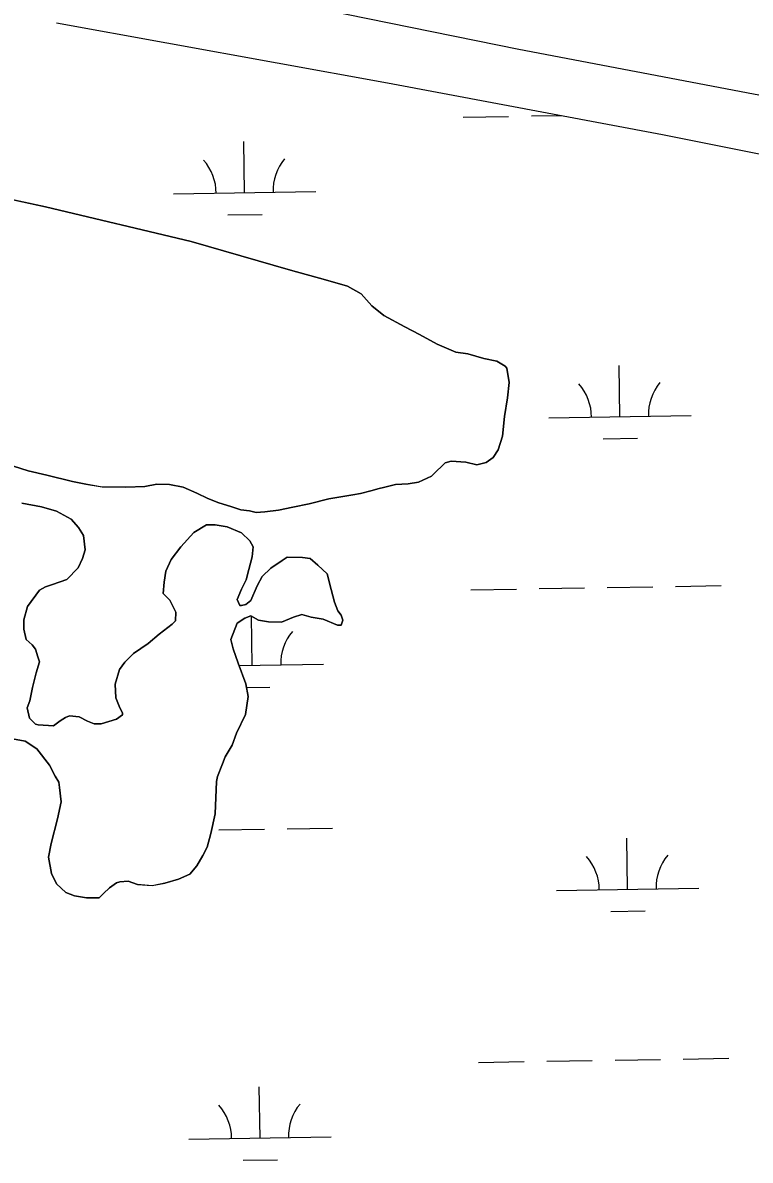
# Model space of a CAD drawing. Extents: x 3855477 to 3893699, y 299188 to 325115.
# Drawn here: x 3860990 to 3861502, y 308377 to 309177 of the extents above; entities that cross this region are included whole.
import ezdxf

# ---------------------------------------------------------------- set-up
doc = ezdxf.new("R2010")
doc.units = 0
for name, color, linetype in [('V-LEVE-TOET', 7, 'Continuous'), ('V-TOPO-SHOR', 7, 'Continuous'), ('V-WETL-SWMP', 7, 'Continuous')]:
    doc.layers.add(name, color=color, linetype=linetype)

msp = doc.modelspace()

# ---------------------------------------------------------------- linework, layer by layer
at = {"layer": 'V-LEVE-TOET'}
msp.add_lwpolyline([(3862736.55, 308882.52), (3862550.47, 308919.28), (3862333.56, 308961.72), (3862129.41, 309002.41), (3861859.35, 309057.71), (3861587.15, 309111.43), (3861339.38, 309158.48), (3861095.9, 309208.15), (3860863.06, 309255.57), (3860637.14, 309303.43), (3860364.43, 309359.3), (3860118.79, 309405.79), (3859882.7, 309449.51), (3859782.8, 309473.57), (3859760.52, 309482.35), (3859736.69, 309495.41), (3859679.73, 309546.67), (3859655.03, 309571.34)], dxfattribs=at)
at = {"layer": 'V-TOPO-SHOR'}
for points in [[(3860950.29, 309059.89), (3861006.55, 309047.85), (3861108.86, 309023.28), (3861178.82, 309003.29), (3861203.34, 308996.41), (3861218.89, 308992.03), (3861228.43, 308986.52), (3861236.13, 308978.04), (3861244.45, 308971.34), (3861259.36, 308963.37), (3861269.49, 308957.86), (3861282.02, 308951.12), (3861295.15, 308945.57), (3861303.54, 308944.27), (3861314.9, 308941.14), (3861323.88, 308939.24), (3861329.83, 308935.57), (3861331.02, 308934.36), (3861332.7, 308924.14), (3861331.38, 308913.36), (3861329.43, 308900.18), (3861328.07, 308886.4), (3861324.96, 308876.84), (3861321.3, 308871.48), (3861316.46, 308867.93), (3861309.84, 308866.21), (3861302.07, 308868.1), (3861291.88, 308868.81), (3861287.66, 308867.66), (3861285.24, 308865.29), (3861281.6, 308861.73), (3861277.96, 308858.17), (3861268.91, 308854.08), (3861261.7, 308852.96), (3861252.69, 308852.46), (3861244.27, 308850.16), (3861241.26, 308849.59), (3861235.24, 308847.86), (3861228.02, 308846.14), (3861222.61, 308845.01), (3861205.78, 308842.2), (3861191.94, 308838.76), (3861180.52, 308836.49), (3861170.29, 308834.2), (3861160.68, 308833.11), (3861154.68, 308832.58), (3861149.89, 308833.84), (3861143.9, 308834.51), (3861136.73, 308836.99), (3861128.36, 308839.48), (3861120.6, 308842.57), (3861112.84, 308846.26), (3861103.29, 308850.57), (3861093.71, 308852.48), (3861084.71, 308852.58), (3861076.29, 308850.87), (3861063.09, 308850.42), (3861046.3, 308850.61), (3861034.92, 308852.55), (3861025.34, 308854.46), (3861007.39, 308858.86), (3860994.23, 308862.01), (3860978.69, 308866.99)], [(3860989.77, 308839.26), (3861003.54, 308836.71), (3861014.3, 308833.58), (3861024.44, 308828.07), (3861029.77, 308822.01), (3861033.31, 308816.57), (3861034.39, 308806.36), (3861032.52, 308800.38), (3861029.45, 308793.82), (3861021.56, 308785.51), (3861011.32, 308782.02), (3861006.5, 308780.28), (3861002.27, 308777.93), (3860993.74, 308766.62), (3860991.23, 308757.05), (3860991.16, 308750.46), (3860992.88, 308743.24), (3860997.04, 308739.59), (3860999.4, 308736.56), (3861001.14, 308731.15), (3861002.3, 308727.53), (3860999.81, 308719.76), (3860997.29, 308709.59), (3860995.38, 308700.01), (3860993.53, 308695.23), (3860995.25, 308688.02), (3860999.4, 308683.77), (3861001.19, 308683.15), (3861011.98, 308682.43), (3861016.82, 308685.97), (3861020.45, 308688.33), (3861023.46, 308689.49), (3861030.05, 308688.82), (3861036.02, 308685.75), (3861040.79, 308683.9), (3861045.59, 308683.84), (3861056.43, 308687.32), (3861060.67, 308690.27), (3861060.68, 308691.47), (3861058.33, 308696.3), (3861056, 308702.32), (3861055.51, 308711.93), (3861058.63, 308722.09), (3861062.29, 308727.45), (3861068.35, 308733.38), (3861078.63, 308740.46), (3861086.51, 308746.97), (3861095.59, 308754.06), (3861098.01, 308756.44), (3861098.08, 308762.43), (3861093.98, 308770.88), (3861089.24, 308775.73), (3861089.93, 308783.53), (3861091.21, 308791.31)], [(3861091.21, 308791.31), (3861094.91, 308799.67), (3861101.61, 308808.59), (3861110.72, 308818.68), (3861119.78, 308823.98), (3861125.78, 308823.91), (3861134.17, 308822.62), (3861144.31, 308818.3), (3861150.25, 308812.84), (3861152.6, 308808.61), (3861151.92, 308801.42), (3861149.42, 308792.45), (3861147.54, 308785.27), (3861144.46, 308778.71), (3861141.38, 308771.54), (3861143.14, 308767.32), (3861144.33, 308767.31), (3861147.34, 308767.87), (3861150.97, 308770.83), (3861155.29, 308780.98), (3861158.96, 308787.54), (3861165.03, 308793.47), (3861172.89, 308798.78), (3861176.52, 308801.14), (3861187.31, 308801.01), (3861192.71, 308800.35), (3861198.05, 308795.49), (3861204.58, 308789.42), (3861207.46, 308778.59), (3861209.75, 308769.56), (3861212.08, 308763.53), (3861214.45, 308760.51), (3861215.61, 308756.89), (3861214.37, 308753.31), (3861211.97, 308753.34), (3861201.82, 308757.65), (3861193.43, 308758.95), (3861186.86, 308760.82), (3861180.83, 308759.09), (3861172.4, 308755.59), (3861163.4, 308755.69), (3861156.21, 308756.97), (3861150.85, 308760.03), (3861146.63, 308758.28), (3861141.19, 308754.74), (3861136.86, 308743.39), (3861138.59, 308736.78), (3861142.07, 308726.54), (3861147.3, 308712.08), (3861149, 308703.06), (3861147.06, 308690.48), (3861140.91, 308677.36), (3861137.81, 308668.99), (3861132.92, 308660.65), (3861131.06, 308655.87), (3861127.36, 308646.91), (3861126.72, 308643.32), (3861125.86, 308620.54), (3861122.71, 308606.77), (3861120.2, 308597.2), (3861117.13, 308591.24), (3861112.85, 308584.09), (3861107.98, 308578.14), (3861100.14, 308574.63), (3861090.51, 308571.74), (3861081.49, 308570.04), (3861071.3, 308570.76), (3861064.73, 308573.24), (3861058.72, 308572.71), (3861056.32, 308572.13), (3861051.48, 308568.59), (3861047.23, 308564.44), (3861044.2, 308561.47), (3861035.2, 308561.58), (3861026.82, 308562.87), (3861020.84, 308565.34), (3861014.31, 308571.41), (3861010.8, 308578.65), (3861008.53, 308590.08), (3861010.44, 308599.65), (3861014.83, 308617), (3861017.37, 308628.97), (3861016.29, 308639.18), (3861015.73, 308642.79), (3861013.38, 308647.02), (3861009.27, 308654.86), (3861000.4, 308666.36), (3860992.06, 308671.85), (3860980.69, 308673.79)]]:
    msp.add_lwpolyline(points, dxfattribs=at)
at = {"layer": 'V-WETL-SWMP'}
for p, q in [((3861014.15, 309177.34), (3861247.04, 309135.09)), ((3861247.04, 309135.09), (3861440.4, 309098.69)), ((3861300.29, 309110.94), (3861332.28, 309111.46)), ((3861348.28, 309111.72), (3861369.35, 309112.07)), ((3861440.4, 309098.69), (3861624.16, 309061.8)), ((3861146.54, 309057.69), (3861145.95, 309093.68)), ((3861006.55, 309047.85), (3860950.29, 309059.89)), ((3861096.55, 309056.87), (3861196.53, 309058.5)), ((3861108.86, 309023.28), (3861006.55, 309047.85)), ((3861134.79, 309042.06), (3861158.79, 309042.45)), ((3861178.82, 309003.29), (3861108.86, 309023.28)), ((3861203.34, 308996.41), (3861178.82, 309003.29)), ((3861218.89, 308992.03), (3861203.34, 308996.41)), ((3861228.43, 308986.52), (3861218.89, 308992.03)), ((3861236.13, 308978.04), (3861228.43, 308986.52)), ((3861244.45, 308971.34), (3861236.13, 308978.04)), ((3861259.36, 308963.37), (3861244.45, 308971.34)), ((3861269.49, 308957.86), (3861259.36, 308963.37)), ((3861282.02, 308951.12), (3861269.49, 308957.86)), ((3861295.15, 308945.57), (3861282.02, 308951.12)), ((3861303.54, 308944.27), (3861295.15, 308945.57)), ((3861314.9, 308941.14), (3861303.54, 308944.27)), ((3861323.88, 308939.24), (3861314.9, 308941.14)), ((3861329.83, 308935.57), (3861323.88, 308939.24)), ((3861331.02, 308934.36), (3861329.83, 308935.57)), ((3861332.7, 308924.14), (3861331.02, 308934.36)), ((3861410.58, 308900.11), (3861409.99, 308936.1)), ((3861331.38, 308913.36), (3861332.7, 308924.14)), ((3861329.43, 308900.18), (3861331.38, 308913.36)), ((3861328.07, 308886.4), (3861329.43, 308900.18)), ((3861360.59, 308899.29), (3861460.57, 308900.92)), ((3861324.96, 308876.84), (3861328.07, 308886.4)), ((3861398.83, 308884.48), (3861422.83, 308884.87)), ((3861321.3, 308871.48), (3861324.96, 308876.84)), ((3860978.69, 308866.99), (3860994.23, 308862.01)), ((3861281.6, 308861.73), (3861285.24, 308865.29)), ((3861285.24, 308865.29), (3861287.66, 308867.66)), ((3861287.66, 308867.66), (3861291.88, 308868.81)), ((3861291.88, 308868.81), (3861302.07, 308868.1)), ((3861302.07, 308868.1), (3861309.84, 308866.21)), ((3861309.84, 308866.21), (3861316.46, 308867.93)), ((3861316.46, 308867.93), (3861321.3, 308871.48)), ((3860994.23, 308862.01), (3861007.39, 308858.86)), ((3861007.39, 308858.86), (3861025.34, 308854.46)), ((3861268.91, 308854.08), (3861277.96, 308858.17)), ((3861277.96, 308858.17), (3861281.6, 308861.73)), ((3861025.34, 308854.46), (3861034.92, 308852.55)), ((3861034.92, 308852.55), (3861046.3, 308850.62)), ((3861046.3, 308850.62), (3861063.09, 308850.42)), ((3861063.09, 308850.42), (3861076.29, 308850.87)), ((3861076.29, 308850.87), (3861084.71, 308852.58)), ((3861084.71, 308852.58), (3861093.71, 308852.48)), ((3861093.71, 308852.48), (3861103.29, 308850.57)), ((3861103.29, 308850.57), (3861112.84, 308846.26)), ((3861235.24, 308847.86), (3861241.26, 308849.59)), ((3861241.26, 308849.59), (3861244.27, 308850.16)), ((3861244.27, 308850.16), (3861252.69, 308852.46)), ((3861252.69, 308852.46), (3861261.7, 308852.96)), ((3861261.7, 308852.96), (3861268.91, 308854.08)), ((3861112.84, 308846.26), (3861120.6, 308842.57)), ((3861120.6, 308842.57), (3861128.36, 308839.48)), ((3861191.94, 308838.76), (3861205.78, 308842.2)), ((3861205.78, 308842.2), (3861222.61, 308845.01)), ((3861222.61, 308845.01), (3861228.02, 308846.14)), ((3861228.02, 308846.14), (3861235.24, 308847.86)), ((3861003.54, 308836.71), (3860989.77, 308839.26)), ((3861014.31, 308833.58), (3861003.54, 308836.71)), ((3861024.44, 308828.07), (3861014.31, 308833.58)), ((3861128.36, 308839.48), (3861136.73, 308836.99)), ((3861136.73, 308836.99), (3861143.9, 308834.51)), ((3861143.9, 308834.51), (3861149.89, 308833.84)), ((3861149.89, 308833.84), (3861154.68, 308832.58)), ((3861154.68, 308832.58), (3861160.68, 308833.11)), ((3861160.68, 308833.11), (3861170.29, 308834.2)), ((3861170.29, 308834.2), (3861180.52, 308836.49)), ((3861180.52, 308836.49), (3861191.94, 308838.76)), ((3861029.77, 308822.01), (3861024.44, 308828.07)), ((3861033.31, 308816.57), (3861029.77, 308822.01)), ((3861110.72, 308818.68), (3861101.61, 308808.59)), ((3861119.78, 308823.98), (3861110.72, 308818.68)), ((3861125.78, 308823.91), (3861119.78, 308823.98)), ((3861134.17, 308822.62), (3861125.78, 308823.91)), ((3861144.32, 308818.3), (3861134.17, 308822.62)), ((3861150.25, 308812.84), (3861144.32, 308818.3)), ((3861034.39, 308806.36), (3861033.31, 308816.57)), ((3861152.6, 308808.61), (3861150.25, 308812.84)), ((3861032.52, 308800.38), (3861034.39, 308806.36)), ((3861101.61, 308808.59), (3861094.91, 308799.67)), ((3861149.42, 308792.45), (3861151.92, 308801.42)), ((3861151.92, 308801.42), (3861152.6, 308808.61)), ((3861176.52, 308801.14), (3861172.89, 308798.78)), ((3861187.31, 308801.01), (3861176.52, 308801.14)), ((3861192.71, 308800.35), (3861187.31, 308801.01)), ((3861021.56, 308785.51), (3861029.45, 308793.82)), ((3861029.45, 308793.82), (3861032.52, 308800.38)), ((3861094.91, 308799.67), (3861091.21, 308791.31)), ((3861165.03, 308793.47), (3861158.96, 308787.54)), ((3861172.89, 308798.78), (3861165.03, 308793.47)), ((3861198.05, 308795.49), (3861192.71, 308800.35)), ((3861204.58, 308789.42), (3861198.05, 308795.49)), ((3861011.32, 308782.02), (3861021.56, 308785.51)), ((3861091.21, 308791.31), (3861089.93, 308783.53)), ((3861144.46, 308778.71), (3861147.54, 308785.27)), ((3861147.54, 308785.27), (3861149.42, 308792.45)), ((3861158.96, 308787.54), (3861155.29, 308780.98)), ((3861207.46, 308778.59), (3861204.58, 308789.42)), ((3860993.74, 308766.62), (3861002.27, 308777.93)), ((3861002.27, 308777.93), (3861006.5, 308780.28)), ((3861006.5, 308780.28), (3861011.32, 308782.02)), ((3861089.93, 308783.53), (3861089.24, 308775.74)), ((3861141.38, 308771.54), (3861144.46, 308778.71)), ((3861155.29, 308780.98), (3861150.97, 308770.83)), ((3861209.75, 308769.56), (3861207.46, 308778.59)), ((3861305.7, 308778.31), (3861337.7, 308778.83)), ((3861353.7, 308779.09), (3861385.69, 308779.61)), ((3861401.69, 308779.87), (3861433.69, 308780.4)), ((3861449.69, 308780.66), (3861481.68, 308781.18)), ((3861089.24, 308775.74), (3861093.98, 308770.88)), ((3861093.98, 308770.88), (3861098.08, 308762.44)), ((3861143.14, 308767.32), (3861141.38, 308771.54)), ((3861150.97, 308770.83), (3861147.34, 308767.87)), ((3861212.08, 308763.54), (3861209.75, 308769.56)), ((3860991.23, 308757.06), (3860993.74, 308766.62)), ((3861098.08, 308762.44), (3861098.02, 308756.44)), ((3861144.33, 308767.31), (3861143.14, 308767.32)), ((3861147.34, 308767.87), (3861144.33, 308767.31)), ((3861214.45, 308760.51), (3861212.08, 308763.54)), ((3860991.16, 308750.46), (3860991.23, 308757.06)), ((3861095.59, 308754.07), (3861086.51, 308746.97)), ((3861098.02, 308756.44), (3861095.59, 308754.07)), ((3861136.86, 308743.4), (3861141.19, 308754.75)), ((3861141.19, 308754.75), (3861146.63, 308758.28)), ((3861146.63, 308758.28), (3861150.85, 308760.03)), ((3861150.85, 308760.03), (3861156.22, 308756.97)), ((3861151.96, 308725.06), (3861151.39, 308759.72)), ((3861156.22, 308756.97), (3861163.4, 308755.69)), ((3861163.4, 308755.69), (3861172.4, 308755.59)), ((3861172.4, 308755.59), (3861180.84, 308759.09)), ((3861180.84, 308759.09), (3861186.86, 308760.82)), ((3861186.86, 308760.82), (3861193.43, 308758.95)), ((3861193.43, 308758.95), (3861201.82, 308757.65)), ((3861201.82, 308757.65), (3861211.97, 308753.34)), ((3861211.97, 308753.34), (3861214.37, 308753.31)), ((3861214.37, 308753.31), (3861215.61, 308756.9)), ((3861215.61, 308756.9), (3861214.45, 308760.51)), ((3860992.88, 308743.24), (3860991.16, 308750.46)), ((3861086.51, 308746.97), (3861078.64, 308740.46)), ((3860997.04, 308739.59), (3860992.88, 308743.24)), ((3860999.4, 308736.56), (3860997.04, 308739.59)), ((3861078.64, 308740.46), (3861068.36, 308733.38)), ((3861138.59, 308736.78), (3861136.86, 308743.4)), ((3861001.14, 308731.15), (3860999.4, 308736.56)), ((3861002.3, 308727.53), (3861001.14, 308731.15)), ((3861068.36, 308733.38), (3861062.29, 308727.45)), ((3861142.07, 308726.54), (3861138.59, 308736.78)), ((3860999.81, 308719.76), (3861002.3, 308727.53)), ((3861058.63, 308722.09), (3861055.51, 308711.93)), ((3861062.29, 308727.45), (3861058.63, 308722.09)), ((3861147.3, 308712.08), (3861142.07, 308726.54)), ((3861142.66, 308724.91), (3861201.95, 308725.87)), ((3860997.29, 308709.59), (3860999.81, 308719.76)), ((3860995.38, 308700.01), (3860997.29, 308709.59)), ((3861055.51, 308711.93), (3861056, 308702.32)), ((3861149, 308703.06), (3861147.3, 308712.08)), ((3861147.78, 308709.56), (3861164.21, 308709.82)), ((3860993.53, 308695.24), (3860995.38, 308700.01)), ((3861056, 308702.32), (3861058.33, 308696.3)), ((3861147.06, 308690.49), (3861149, 308703.06)), ((3860995.25, 308688.02), (3860993.53, 308695.24)), ((3861023.46, 308689.49), (3861020.45, 308688.33)), ((3861030.05, 308688.82), (3861023.46, 308689.49)), ((3861060.67, 308690.27), (3861056.43, 308687.32)), ((3861058.33, 308696.3), (3861060.68, 308691.47)), ((3861060.68, 308691.47), (3861060.67, 308690.27)), ((3861140.91, 308677.36), (3861147.06, 308690.49)), ((3860999.4, 308683.77), (3860995.25, 308688.02)), ((3861001.19, 308683.15), (3860999.4, 308683.77)), ((3861011.98, 308682.43), (3861001.19, 308683.15)), ((3861016.82, 308685.97), (3861011.98, 308682.43)), ((3861020.45, 308688.33), (3861016.82, 308685.97)), ((3861036.02, 308685.75), (3861030.05, 308688.82)), ((3861040.79, 308683.9), (3861036.02, 308685.75)), ((3861045.59, 308683.84), (3861040.79, 308683.9)), ((3861056.43, 308687.32), (3861045.59, 308683.84)), ((3860980.69, 308673.79), (3860992.06, 308671.85)), ((3861137.81, 308668.99), (3861140.91, 308677.36)), ((3860992.06, 308671.85), (3861000.4, 308666.36)), ((3861000.4, 308666.36), (3861009.27, 308654.86)), ((3861132.92, 308660.65), (3861137.81, 308668.99)), ((3861131.06, 308655.87), (3861132.92, 308660.65)), ((3861009.27, 308654.86), (3861013.38, 308647.02)), ((3861127.36, 308646.91), (3861131.06, 308655.87)), ((3861013.38, 308647.02), (3861015.73, 308642.79)), ((3861015.73, 308642.79), (3861016.29, 308639.18)), ((3861125.86, 308620.54), (3861126.72, 308643.32)), ((3861126.72, 308643.32), (3861127.36, 308646.91)), ((3861016.29, 308639.18), (3861017.37, 308628.97)), ((3861017.37, 308628.97), (3861014.83, 308617)), ((3861014.83, 308617), (3861010.44, 308599.65)), ((3861122.71, 308606.77), (3861125.86, 308620.54)), ((3861128.44, 308609.23), (3861160.43, 308609.75)), ((3861176.43, 308610.01), (3861208.42, 308610.53)), ((3861120.2, 308597.2), (3861122.71, 308606.77)), ((3861416, 308567.48), (3861415.41, 308603.47)), ((3861010.44, 308599.65), (3861008.53, 308590.08)), ((3861117.13, 308591.24), (3861120.2, 308597.2)), ((3861008.53, 308590.08), (3861010.8, 308578.65)), ((3861112.85, 308584.09), (3861117.13, 308591.24)), ((3861010.8, 308578.65), (3861014.31, 308571.41)), ((3861100.14, 308574.63), (3861107.98, 308578.14)), ((3861107.98, 308578.14), (3861112.85, 308584.09)), ((3861014.31, 308571.41), (3861020.84, 308565.34)), ((3861051.48, 308568.59), (3861056.32, 308572.13)), ((3861056.32, 308572.13), (3861058.72, 308572.71)), ((3861058.72, 308572.71), (3861064.73, 308573.24)), ((3861064.73, 308573.24), (3861071.3, 308570.76)), ((3861071.3, 308570.76), (3861081.49, 308570.05)), ((3861081.49, 308570.05), (3861090.51, 308571.74)), ((3861090.51, 308571.74), (3861100.14, 308574.63)), ((3861020.84, 308565.34), (3861026.82, 308562.87)), ((3861026.82, 308562.87), (3861035.2, 308561.58)), ((3861035.2, 308561.58), (3861044.2, 308561.47)), ((3861044.2, 308561.47), (3861047.23, 308564.44)), ((3861047.23, 308564.44), (3861051.48, 308568.59)), ((3861366, 308566.66), (3861465.99, 308568.29)), ((3861404.25, 308551.85), (3861428.25, 308552.24)), ((3861311.12, 308445.68), (3861343.12, 308446.2)), ((3861359.12, 308446.46), (3861391.11, 308446.98)), ((3861407.11, 308447.24), (3861439.11, 308447.77)), ((3861455.1, 308448.03), (3861487.1, 308448.55)), ((3861157.38, 308392.43), (3861156.79, 308428.42)), ((3861107.39, 308391.61), (3861207.37, 308393.24)), ((3861145.63, 308376.8), (3861169.63, 308377.19))]:
    msp.add_line(p, q, dxfattribs=at)
for centre, start, end in [((3861201.77, 309059.06), 140.16154, 181.7052), ((3861091.3, 309057.26), 0.16154, 41.7052), ((3861355.34, 308899.68), 0.16154, 41.7052), ((3861465.81, 308901.48), 140.16154, 181.7052), ((3861207.19, 308726.43), 140.16154, 181.7052), ((3861360.75, 308567.05), 0.16154, 41.7052), ((3861471.23, 308568.85), 140.16154, 181.7052), ((3861102.14, 308392), 0.16154, 41.7052), ((3861212.61, 308393.8), 140.16154, 181.7052)]:
    msp.add_arc(centre, 35.25, start, end, dxfattribs=at)

doc.saveas('drawing.dxf')
